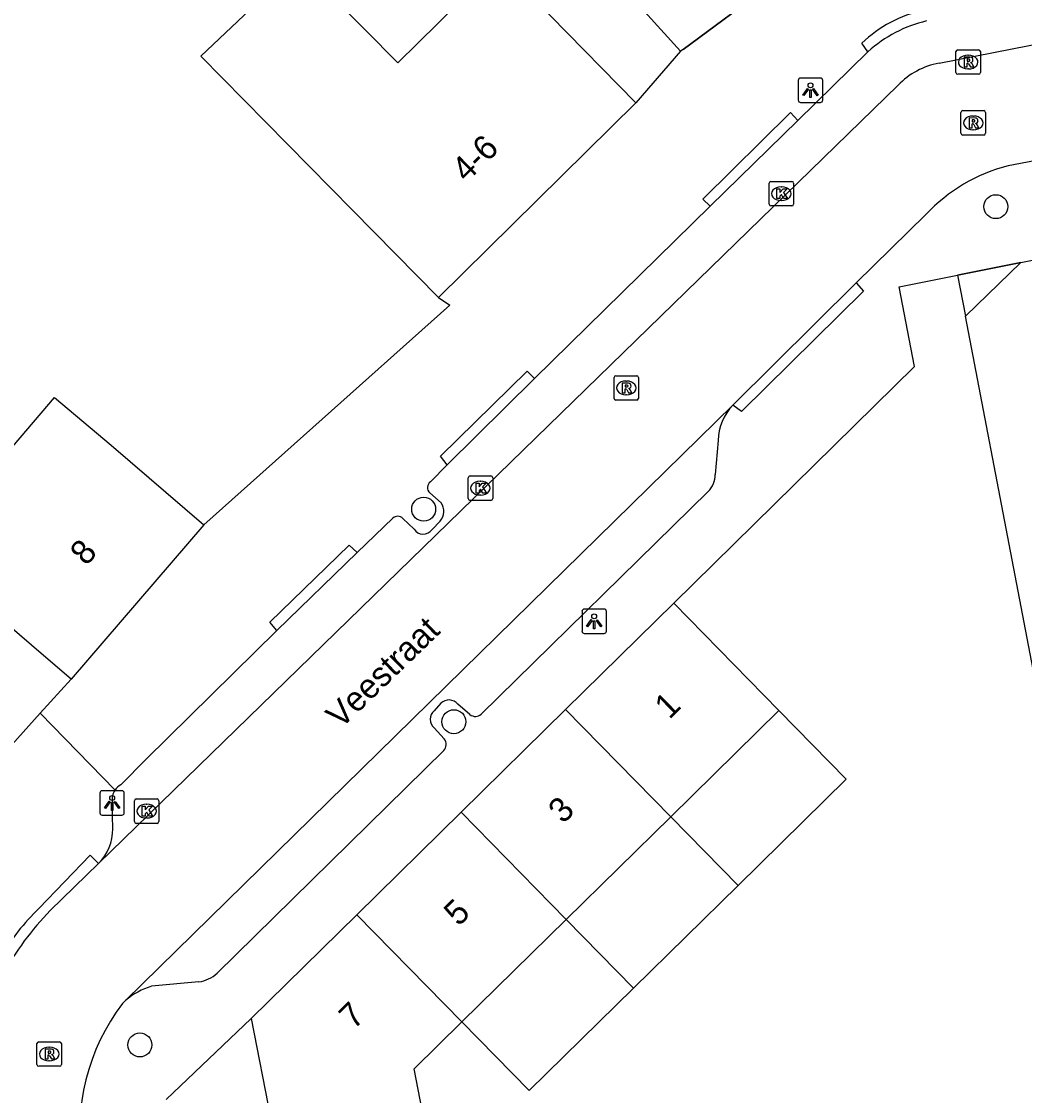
# Model space of a CAD drawing. Extents: x 162172 to 163187, y 382874 to 383684.
# Drawn here: x 163071.36 to 163112.34, y 383453.17 to 383497.07 of the extents above; entities that cross this region are included whole.
import ezdxf

# ---------------------------------------------------------------- set-up
doc = ezdxf.new("R2010")
doc.units = 0
for name, color, linetype in [('IMGEO_Boom', 7, 'Continuous'), ('IMGEO_Groenvoorziening', 7, 'Continuous'), ('IMGEO_Hek', 7, 'Continuous'), ('IMGEO_Kolk', 7, 'Continuous'), ('IMGEO_Lichtpunt', 7, 'Continuous'), ('IMGEO_Openbare_ruimte_label', 7, 'Continuous'), ('IMGEO_Pand', 7, 'Continuous'), ('IMGEO_Pand_nummerreeks', 7, 'Continuous'), ('IMGEO_Pand_overbouw', 7, 'Continuous'), ('IMGEO_Rijbaan_lokaal_open', 7, 'Continuous'), ('IMGEO_Rioolput', 7, 'Continuous'), ('IMGEO_Voetpad_open', 7, 'Continuous')]:
    doc.layers.add(name, color=color, linetype=linetype)

msp = doc.modelspace()

# ---------------------------------------------------------------- linework, layer by layer
at = {"layer": 'IMGEO_Boom'}
for centre in [(163111.165, 383489.498), (163087.791, 383477.131), (163089.026, 383468.446), (163076.197, 383455.233)]:
    msp.add_circle(centre, 0.489, dxfattribs=at)
at = {"layer": 'IMGEO_Groenvoorziening'}
msp.add_lwpolyline([(163098.289, 383495.848), (163094.537, 383500), (163093.019, 383501.564), (163082.193, 383510.022), (163081.93, 383510.188), (163081.856, 383510.103)], dxfattribs=at)
at = {"layer": 'IMGEO_Hek'}
msp.add_lwpolyline([(163098.385, 383495.919), (163105.614, 383501.282)], dxfattribs=at)
at = {"layer": 'IMGEO_Kolk'}
for p, q in [((163101.903, 383489.603), (163101.903, 383490.455)), ((163101.978, 383490.529), (163102.83, 383490.529)), ((163102.391, 383490.309), (163102.416, 383490.309)), ((163102.904, 383490.455), (163102.904, 383489.603)), ((163102.414, 383489.749), (163102.389, 383489.749)), ((163102.83, 383489.529), (163101.978, 383489.529)), ((163089.608, 383477.566), (163089.608, 383478.418)), ((163089.683, 383478.492), (163090.535, 383478.492)), ((163090.096, 383478.272), (163090.121, 383478.272)), ((163090.609, 383478.418), (163090.609, 383477.566)), ((163090.535, 383477.492), (163089.683, 383477.492)), ((163090.119, 383477.712), (163090.094, 383477.712)), ((163075.971, 383464.364), (163075.971, 383465.216)), ((163076.046, 383465.29), (163076.898, 383465.29)), ((163076.972, 383465.216), (163076.972, 383464.364)), ((163076.459, 383465.07), (163076.484, 383465.07)), ((163076.898, 383464.29), (163076.046, 383464.29)), ((163076.482, 383464.51), (163076.457, 383464.51))]:
    msp.add_line(p, q, dxfattribs=at)
for points in [[(163101.903, 383489.603), (163101.903, 383490.455)], [(163101.978, 383490.529), (163102.83, 383490.529)], [(163102.224, 383490.229), (163102.347, 383490.229), (163102.347, 383490.078), (163102.477, 383490.229), (163102.641, 383490.229), (163102.495, 383490.078), (163102.648, 383489.829), (163102.496, 383489.829), (163102.411, 383489.993), (163102.347, 383489.926), (163102.347, 383489.829), (163102.224, 383489.829), (163102.224, 383490.229)], [(163102.904, 383490.455), (163102.904, 383489.603)], [(163102.83, 383489.529), (163101.978, 383489.529)], [(163089.608, 383477.566), (163089.608, 383478.418)], [(163089.683, 383478.492), (163090.535, 383478.492)], [(163090.609, 383478.418), (163090.609, 383477.566)], [(163089.929, 383478.192), (163090.052, 383478.192), (163090.052, 383478.041), (163090.182, 383478.192), (163090.346, 383478.192), (163090.2, 383478.041), (163090.353, 383477.792), (163090.201, 383477.792), (163090.116, 383477.956), (163090.052, 383477.889), (163090.052, 383477.792), (163089.929, 383477.792), (163089.929, 383478.192)], [(163090.535, 383477.492), (163089.683, 383477.492)], [(163075.971, 383464.364), (163075.971, 383465.216)], [(163076.046, 383465.29), (163076.898, 383465.29)], [(163076.972, 383465.216), (163076.972, 383464.364)], [(163076.292, 383464.99), (163076.415, 383464.99), (163076.415, 383464.839), (163076.545, 383464.99), (163076.709, 383464.99), (163076.563, 383464.839), (163076.716, 383464.59), (163076.564, 383464.59), (163076.479, 383464.754), (163076.415, 383464.687), (163076.415, 383464.59), (163076.292, 383464.59), (163076.292, 383464.99)], [(163076.898, 383464.29), (163076.046, 383464.29)]]:
    msp.add_lwpolyline(points, dxfattribs=at)
for centre, start, end in [((163101.98, 383490.453), 91.552, 178.448), ((163101.98, 383490.453), 91.552, 178.448), ((163102.828, 383490.453), 1.552, 88.448), ((163102.828, 383490.453), 1.552, 88.448), ((163101.98, 383489.605), 181.552, 268.448), ((163101.98, 383489.605), 181.552, 268.448), ((163102.828, 383489.605), 271.552, 358.448), ((163102.828, 383489.605), 271.552, 358.448), ((163089.685, 383478.416), 91.552, 178.448), ((163089.685, 383478.416), 91.552, 178.448), ((163090.533, 383478.416), 1.552, 88.448), ((163090.533, 383478.416), 1.552, 88.448), ((163089.685, 383477.568), 181.552, 268.448), ((163089.685, 383477.568), 181.552, 268.448), ((163090.533, 383477.568), 271.552, 358.448), ((163090.533, 383477.568), 271.552, 358.448), ((163076.048, 383465.214), 91.552, 178.448), ((163076.048, 383465.214), 91.552, 178.448), ((163076.896, 383465.214), 1.552, 88.448), ((163076.896, 383465.214), 1.552, 88.448), ((163076.048, 383464.366), 181.552, 268.448), ((163076.048, 383464.366), 181.552, 268.448), ((163076.896, 383464.366), 271.552, 358.448), ((163076.896, 383464.366), 271.552, 358.448)]:
    msp.add_arc(centre, 0.0765, start, end, dxfattribs=at)
for centre, major_axis, ratio, start_param, end_param in [((163102.39, 383490.029), (-0.387, 0.002), 0.722429, 4.712389, 7.853982), ((163102.415, 383490.029), (-0.39, 0.002), 0.717154, 1.570796, 4.712389), ((163090.095, 383477.992), (-0.387, 0.002), 0.722429, 4.712389, 7.853982), ((163090.12, 383477.992), (-0.39, 0.002), 0.717154, 1.570796, 4.712389), ((163076.458, 383464.79), (-0.387, 0.002), 0.722429, 4.712389, 7.853982), ((163076.483, 383464.79), (-0.39, 0.002), 0.717154, 1.570796, 4.712389)]:
    msp.add_ellipse(centre, major_axis=major_axis, ratio=ratio, start_param=start_param, end_param=end_param, dxfattribs=at)
at = {"layer": 'IMGEO_Lichtpunt'}
for p, q in [((163103.096, 383494.661), (163103.096, 383493.854)), ((163103.096, 383494.661), (163103.096, 383493.854)), ((163103.998, 383494.756), (163103.19, 383494.756)), ((163103.998, 383494.756), (163103.19, 383494.756)), ((163104.092, 383493.854), (163104.092, 383494.661)), ((163104.092, 383493.854), (163104.092, 383494.661)), ((163103.19, 383493.76), (163103.998, 383493.76)), ((163103.19, 383493.76), (163103.998, 383493.76)), ((163095.161, 383473.048), (163094.353, 383473.048)), ((163095.161, 383473.048), (163094.353, 383473.048)), ((163094.259, 383472.953), (163094.259, 383472.146)), ((163094.259, 383472.953), (163094.259, 383472.146)), ((163095.255, 383472.146), (163095.255, 383472.953)), ((163095.255, 383472.146), (163095.255, 383472.953)), ((163094.353, 383472.052), (163095.161, 383472.052)), ((163094.353, 383472.052), (163095.161, 383472.052)), ((163074.563, 383465.528), (163074.563, 383464.721)), ((163074.563, 383465.528), (163074.563, 383464.721)), ((163075.465, 383465.623), (163074.657, 383465.623)), ((163075.465, 383465.623), (163074.657, 383465.623)), ((163075.559, 383464.721), (163075.559, 383465.528)), ((163075.559, 383464.721), (163075.559, 383465.528)), ((163074.657, 383464.627), (163075.465, 383464.627)), ((163074.657, 383464.627), (163075.465, 383464.627))]:
    msp.add_line(p, q, dxfattribs=at)
for points in [[(163103.47, 383494.325), (163103.509, 383494.297), (163103.321, 383494.035), (163103.283, 383494.062), (163103.47, 383494.325)], [(163103.572, 383494.277), (163103.619, 383494.277), (163103.619, 383493.955), (163103.572, 383493.955), (163103.572, 383494.277)], [(163103.682, 383494.297), (163103.72, 383494.324), (163103.907, 383494.062), (163103.868, 383494.034), (163103.682, 383494.297)], [(163094.633, 383472.617), (163094.672, 383472.589), (163094.484, 383472.327), (163094.446, 383472.354), (163094.633, 383472.617)], [(163094.735, 383472.569), (163094.782, 383472.569), (163094.782, 383472.247), (163094.735, 383472.247), (163094.735, 383472.569)], [(163094.845, 383472.589), (163094.883, 383472.616), (163095.07, 383472.354), (163095.031, 383472.326), (163094.845, 383472.589)], [(163074.937, 383465.192), (163074.976, 383465.164), (163074.788, 383464.902), (163074.75, 383464.929), (163074.937, 383465.192)], [(163075.039, 383465.144), (163075.086, 383465.144), (163075.086, 383464.822), (163075.039, 383464.822), (163075.039, 383465.144)], [(163075.149, 383465.164), (163075.187, 383465.191), (163075.374, 383464.929), (163075.335, 383464.901), (163075.149, 383465.164)]]:
    msp.add_lwpolyline(points, dxfattribs=at)
for centre in [(163103.595, 383494.459), (163094.758, 383472.751), (163075.062, 383465.326)]:
    msp.add_circle(centre, 0.0994, dxfattribs=at)
for centre, start, end in [((163103.19, 383494.661), 90, 180), ((163103.19, 383494.661), 90, 180), ((163103.998, 383494.661), 0, 90), ((163103.998, 383494.661), 0, 90), ((163103.19, 383493.854), 180, 270), ((163103.19, 383493.854), 180, 270), ((163103.998, 383493.854), 270, 0), ((163103.998, 383493.854), 270, 360), ((163094.353, 383472.953), 90, 180), ((163094.353, 383472.953), 90, 180), ((163095.161, 383472.953), 0, 90), ((163095.161, 383472.953), 0, 90), ((163094.353, 383472.146), 180, 270), ((163094.353, 383472.146), 180, 270), ((163095.161, 383472.146), 270, 0), ((163095.161, 383472.146), 270, 360), ((163074.657, 383465.528), 90, 180), ((163074.657, 383465.528), 90, 180), ((163075.465, 383465.528), 0, 90), ((163075.465, 383465.528), 0, 90), ((163074.657, 383464.721), 180, 270), ((163074.657, 383464.721), 180, 270), ((163075.465, 383464.721), 270, 0), ((163075.465, 383464.721), 270, 360)]:
    msp.add_arc(centre, 0.0946, start, end, dxfattribs=at)
at = {"layer": 'IMGEO_Pand'}
for points in [[(163088.396, 383485.79), (163084.887, 383489.352), (163078.686, 383495.647), (163082.705, 383499.471), (163086.733, 383495.382), (163090.851, 383499.439), (163092.952, 383497.306), (163096.46, 383493.744)], [(163096.46, 383493.744), (163088.396, 383485.79)], [(163112.182, 383487.215), (163124.439, 383489.669)], [(163128.956, 383466.779), (163113.985, 383463.825), (163109.928, 383485.023), (163112.182, 383487.215)], [(163073.384, 383470.19), (163072.163, 383471.236), (163069.587, 383473.443), (163067.304, 383475.486), (163065.012, 383478.879), (163063.062, 383481.768), (163066.036, 383483.777), (163069.576, 383478.034), (163072.712, 383481.693), (163075.018, 383479.75), (163078.815, 383476.497)], [(163078.815, 383476.497), (163073.384, 383470.19)], [(163093.585, 383468.94), (163098.007, 383473.286)], [(163097.883, 383464.555), (163102.305, 383468.902), (163098.007, 383473.286)], [(163089.32, 383464.748), (163093.585, 383468.94)], [(163093.585, 383468.94), (163097.883, 383464.555)], [(163085.055, 383460.557), (163089.32, 383464.748)], [(163089.32, 383464.748), (163093.618, 383460.363)], [(163093.618, 383460.363), (163097.883, 383464.555)], [(163080.745, 383456.321), (163085.055, 383460.557)], [(163085.055, 383460.557), (163089.353, 383456.172)], [(163089.353, 383456.172), (163093.618, 383460.363)], [(163080.745, 383456.321), (163082.346, 383448.092)], [(163088.374, 383449.258), (163087.402, 383454.255), (163089.353, 383456.172)]]:
    msp.add_lwpolyline(points, dxfattribs=at)
at = {"layer": 'IMGEO_Pand_overbouw'}
for points in [[(163109.928, 383485.023), (163112.182, 383487.215), (163109.603, 383486.699)], [(163102.305, 383468.902), (163097.883, 383464.555), (163100.634, 383461.749), (163105.056, 383466.094)], [(163100.634, 383461.749), (163097.883, 383464.555), (163093.618, 383460.363), (163096.369, 383457.557)], [(163096.369, 383457.557), (163093.618, 383460.363), (163089.353, 383456.172), (163092.104, 383453.366)]]:
    msp.add_lwpolyline(points, close=True, dxfattribs=at)
at = {"layer": 'IMGEO_Rijbaan_lokaal_open'}
for points in [[(163108.848, 383495.363), (163122.097, 383497.985)], [(163074.506, 383462.653), (163107.169, 383494.464)], [(163114.747, 383491.75), (163111.664, 383491.168)], [(163108.312, 383489.18), (163105.458, 383486.381)], [(163100.415, 383481.383), (163105.458, 383486.381)], [(163075.605, 383457.047), (163100.415, 383481.383)], [(163072.535, 383460.731), (163074.506, 383462.653)], [(163075.605, 383457.047), (163075.49, 383456.934)]]:
    msp.add_lwpolyline(points, dxfattribs=at)
for centre, radius, start, end in [((163109.43, 383492.259), 3.158, 100.6189, 135.7137), ((163113.418, 383484.39), 7.001, 104.5113, 136.8313), ((163081.539, 383452.009), 12.535, 135.9121, 150.8883), ((163082.256, 383451.767), 8.514, 142.6337, 189.5602)]:
    msp.add_arc(centre, radius, start, end, dxfattribs=at)
at = {"layer": 'IMGEO_Rioolput'}
for p, q in [((163109.534, 383494.982), (163109.534, 383495.834)), ((163109.609, 383495.908), (163110.461, 383495.908)), ((163110.535, 383495.834), (163110.535, 383494.982)), ((163110.022, 383495.688), (163110.047, 383495.688)), ((163110.045, 383495.128), (163110.02, 383495.128)), ((163110.461, 383494.908), (163109.609, 383494.908)), ((163109.741, 383492.497), (163109.741, 383493.349)), ((163109.816, 383493.423), (163110.668, 383493.423)), ((163110.229, 383493.203), (163110.254, 383493.203)), ((163110.742, 383493.349), (163110.742, 383492.497)), ((163110.668, 383492.423), (163109.816, 383492.423)), ((163110.252, 383492.643), (163110.227, 383492.643)), ((163095.567, 383481.663), (163095.567, 383482.515)), ((163095.642, 383482.589), (163096.494, 383482.589)), ((163096.055, 383482.369), (163096.08, 383482.369)), ((163096.568, 383482.515), (163096.568, 383481.663)), ((163096.078, 383481.809), (163096.053, 383481.809)), ((163096.494, 383481.589), (163095.642, 383481.589)), ((163071.991, 383454.436), (163071.991, 383455.288)), ((163072.066, 383455.362), (163072.918, 383455.362)), ((163072.479, 383455.142), (163072.504, 383455.142)), ((163072.992, 383455.288), (163072.992, 383454.436)), ((163072.502, 383454.582), (163072.477, 383454.582)), ((163072.918, 383454.362), (163072.066, 383454.362))]:
    msp.add_line(p, q, dxfattribs=at)
for points in [[(163109.534, 383494.982), (163109.534, 383495.834)], [(163109.609, 383495.908), (163110.461, 383495.908)], [(163110.535, 383495.834), (163110.535, 383494.982)], [(163110.123, 383495.606), (163109.871, 383495.608), (163109.871, 383495.208)], [(163110.049, 383495.527), (163109.995, 383495.527), (163109.995, 383495.446)], [(163109.995, 383495.446), (163110.047, 383495.446)], [(163109.871, 383495.208), (163109.995, 383495.208), (163109.995, 383495.37), (163110.006, 383495.37)], [(163110.053, 383495.341), (163110.124, 383495.208), (163110.264, 383495.208), (163110.199, 383495.334)], [(163110.461, 383494.908), (163109.609, 383494.908)], [(163109.741, 383492.497), (163109.741, 383493.349)], [(163109.816, 383493.423), (163110.668, 383493.423)], [(163110.742, 383493.349), (163110.742, 383492.497)], [(163110.33, 383493.121), (163110.078, 383493.123), (163110.078, 383492.723)], [(163110.078, 383492.723), (163110.202, 383492.723), (163110.202, 383492.885), (163110.213, 383492.885)], [(163110.256, 383493.042), (163110.202, 383493.042), (163110.202, 383492.961)], [(163110.202, 383492.961), (163110.254, 383492.961)], [(163110.26, 383492.856), (163110.331, 383492.723), (163110.471, 383492.723), (163110.406, 383492.849)], [(163110.668, 383492.423), (163109.816, 383492.423)], [(163095.567, 383481.663), (163095.567, 383482.515)], [(163095.642, 383482.589), (163096.494, 383482.589)], [(163096.156, 383482.287), (163095.904, 383482.289), (163095.904, 383481.889)], [(163096.082, 383482.208), (163096.028, 383482.208), (163096.028, 383482.127)], [(163096.568, 383482.515), (163096.568, 383481.663)], [(163095.904, 383481.889), (163096.028, 383481.889), (163096.028, 383482.051), (163096.039, 383482.051)], [(163096.028, 383482.127), (163096.08, 383482.127)], [(163096.086, 383482.022), (163096.157, 383481.889), (163096.297, 383481.889), (163096.232, 383482.015)], [(163096.494, 383481.589), (163095.642, 383481.589)], [(163071.991, 383454.436), (163071.991, 383455.288)], [(163072.066, 383455.362), (163072.918, 383455.362)], [(163072.58, 383455.06), (163072.328, 383455.062), (163072.328, 383454.662)], [(163072.992, 383455.288), (163072.992, 383454.436)], [(163072.328, 383454.662), (163072.452, 383454.662), (163072.452, 383454.824), (163072.463, 383454.824)], [(163072.506, 383454.981), (163072.452, 383454.981), (163072.452, 383454.9)], [(163072.452, 383454.9), (163072.504, 383454.9)], [(163072.51, 383454.795), (163072.581, 383454.662), (163072.721, 383454.662), (163072.656, 383454.788)], [(163072.918, 383454.362), (163072.066, 383454.362)]]:
    msp.add_lwpolyline(points, dxfattribs=at)
for centre, radius, start, end in [((163109.611, 383495.832), 0.0765, 91.552, 178.448), ((163109.611, 383495.832), 0.0765, 91.552, 178.448), ((163110.459, 383495.832), 0.0765, 1.552, 88.448), ((163110.459, 383495.832), 0.0765, 1.552, 88.448), ((163110.031, 383495.635), 0.19, 274.7715, 282.9687), ((163110.055, 383495.431), 0.0964, 77.0061, 93.1865), ((163110.069, 383495.488), 0.0378, 276.6634, 79.6772), ((163110.122, 383495.496), 0.109, 350.3612, 89.416), ((163110.12, 383495.496), 0.112, 277.5842, 350.9817), ((163110.104, 383495.281), 0.108, 29.5134, 73.7905), ((163109.611, 383494.984), 0.0765, 181.552, 268.448), ((163109.611, 383494.984), 0.0765, 181.552, 268.448), ((163110.005, 383495.317), 0.0533, 26.0293, 88.6989), ((163110.459, 383494.984), 0.0765, 271.552, 358.448), ((163110.459, 383494.984), 0.0765, 271.552, 358.448), ((163109.818, 383493.347), 0.0765, 91.552, 178.448), ((163109.818, 383493.347), 0.0765, 91.552, 178.448), ((163110.666, 383493.347), 0.0765, 1.552, 88.448), ((163110.666, 383493.347), 0.0765, 1.552, 88.448), ((163110.212, 383492.832), 0.0533, 26.0293, 88.6989), ((163110.238, 383493.15), 0.19, 274.7715, 282.9687), ((163110.262, 383492.946), 0.0964, 77.0061, 93.1865), ((163110.276, 383493.003), 0.0378, 276.6634, 79.6772), ((163110.329, 383493.011), 0.109, 350.3612, 89.416), ((163110.327, 383493.011), 0.112, 277.5842, 350.9817), ((163110.311, 383492.796), 0.108, 29.5134, 73.7905), ((163109.818, 383492.499), 0.0765, 181.552, 268.448), ((163109.818, 383492.499), 0.0765, 181.552, 268.448), ((163110.666, 383492.499), 0.0765, 271.552, 358.448), ((163110.666, 383492.499), 0.0765, 271.552, 358.448), ((163095.644, 383482.513), 0.0765, 91.552, 178.448), ((163095.644, 383482.513), 0.0765, 91.552, 178.448), ((163096.088, 383482.112), 0.0964, 77.0061, 93.1865), ((163096.155, 383482.177), 0.109, 350.3612, 89.416), ((163096.492, 383482.513), 0.0765, 1.552, 88.448), ((163096.492, 383482.513), 0.0765, 1.552, 88.448), ((163096.038, 383481.998), 0.0533, 26.0293, 88.6989), ((163096.064, 383482.316), 0.19, 274.7715, 282.9687), ((163096.102, 383482.169), 0.0378, 276.6634, 79.6772), ((163096.153, 383482.177), 0.112, 277.5842, 350.9817), ((163096.137, 383481.962), 0.108, 29.5134, 73.7905), ((163095.644, 383481.665), 0.0765, 181.552, 268.448), ((163095.644, 383481.665), 0.0765, 181.552, 268.448), ((163096.492, 383481.665), 0.0765, 271.552, 358.448), ((163096.492, 383481.665), 0.0765, 271.552, 358.448), ((163072.068, 383455.286), 0.0765, 91.552, 178.448), ((163072.068, 383455.286), 0.0765, 91.552, 178.448), ((163072.579, 383454.95), 0.109, 350.3612, 89.416), ((163072.916, 383455.286), 0.0765, 1.552, 88.448), ((163072.916, 383455.286), 0.0765, 1.552, 88.448), ((163072.462, 383454.771), 0.0533, 26.0293, 88.6989), ((163072.488, 383455.089), 0.19, 274.7715, 282.9687), ((163072.512, 383454.885), 0.0964, 77.0061, 93.1865), ((163072.526, 383454.942), 0.0378, 276.6634, 79.6772), ((163072.577, 383454.95), 0.112, 277.5842, 350.9817), ((163072.561, 383454.735), 0.108, 29.5134, 73.7905), ((163072.068, 383454.438), 0.0765, 181.552, 268.448), ((163072.068, 383454.438), 0.0765, 181.552, 268.448), ((163072.916, 383454.438), 0.0765, 271.552, 358.448), ((163072.916, 383454.438), 0.0765, 271.552, 358.448)]:
    msp.add_arc(centre, radius, start, end, dxfattribs=at)
for centre, major_axis, ratio, start_param, end_param in [((163110.021, 383495.408), (-0.387, 0.002), 0.722429, 4.712389, 7.853982), ((163110.046, 383495.408), (-0.39, 0.002), 0.717154, 1.570796, 4.712389), ((163110.228, 383492.923), (-0.387, 0.002), 0.722429, 4.712389, 7.853982), ((163110.253, 383492.923), (-0.39, 0.002), 0.717154, 1.570796, 4.712389), ((163096.054, 383482.089), (-0.387, 0.002), 0.722429, 4.712389, 7.853982), ((163096.079, 383482.089), (-0.39, 0.002), 0.717154, 1.570796, 4.712389), ((163072.478, 383454.862), (-0.387, 0.002), 0.722429, 4.712389, 7.853982), ((163072.503, 383454.862), (-0.39, 0.002), 0.717154, 1.570796, 4.712389)]:
    msp.add_ellipse(centre, major_axis=major_axis, ratio=ratio, start_param=start_param, end_param=end_param, dxfattribs=at)
at = {"layer": 'IMGEO_Voetpad_open'}
for points in [[(163105.614, 383501.282), (163098.385, 383495.919), (163098.289, 383495.848)], [(163098.289, 383495.848), (163096.46, 383493.744)], [(163105.942, 383495.831), (163103.081, 383493.014)], [(163105.942, 383495.831), (163105.697, 383496.179)], [(163099.489, 383489.516), (163099.189, 383489.798), (163102.782, 383493.344), (163103.081, 383493.014)], [(163103.081, 383493.014), (163099.489, 383489.516)], [(163099.489, 383489.516), (163092.324, 383482.48)], [(163098.007, 383473.286), (163107.848, 383482.958), (163107.216, 383486.221), (163109.603, 383486.699), (163112.182, 383487.215)], [(163105.458, 383486.381), (163105.761, 383486.038), (163100.769, 383481.119), (163100.415, 383481.383)], [(163088.396, 383485.79), (163088.863, 383485.467), (163078.815, 383476.497)], [(163088.745, 383478.943), (163088.472, 383479.302), (163092.017, 383482.775), (163092.324, 383482.48)], [(163092.324, 383482.48), (163088.745, 383478.943)], [(163099.817, 383479.946), (163099.696, 383478.557)], [(163088.745, 383478.943), (163088.073, 383478.249)], [(163099.416, 383477.857), (163090.142, 383468.754)], [(163088.047, 383477.801), (163088.503, 383477.393)], [(163086.532, 383476.77), (163085.074, 383475.36)], [(163087.399, 383476.318), (163086.942, 383476.756)], [(163088.461, 383476.647), (163088.131, 383476.301)], [(163081.792, 383472.178), (163081.504, 383472.512), (163084.741, 383475.66), (163085.074, 383475.36)], [(163085.074, 383475.36), (163081.792, 383472.178)], [(163081.792, 383472.178), (163076.456, 383466.918), (163075.416, 383465.864)], [(163073.384, 383470.19), (163072.126, 383468.791)], [(163088.488, 383469.203), (163088.223, 383468.896)], [(163089.682, 383468.739), (163089.192, 383469.162)], [(163072.126, 383468.791), (163070.728, 383467.236)], [(163075.182, 383465.65), (163072.126, 383468.791)], [(163088.218, 383468.196), (163088.631, 383467.743)], [(163088.617, 383467.264), (163079.351, 383458.169)], [(163075.088, 383464.072), (163075.066, 383465.161)], [(163072.067, 383460.81), (163074.164, 383462.992), (163074.506, 383462.653)], [(163078.605, 383457.811), (163076.677, 383457.637)], [(163077.268, 383453.006), (163080.745, 383456.321)]]:
    msp.add_lwpolyline(points, dxfattribs=at)
for centre, radius, start, end in [((163109.287, 383492.492), 5.146, 101.9913, 134.2409), ((163109.56, 383491.843), 5.385, 103.1157, 132.212), ((163102.021, 383479.872), 2.205, 136.7406, 178.0706), ((163098.716, 383478.543), 0.98, 315.5787, 0.8185), ((163088.218, 383478.016), 0.275, 121.9168, 231.4402), ((163088.012, 383477.046), 0.601, 318.353, 35.2022), ((163086.729, 383476.537), 0.306, 45.8893, 130.1993), ((163087.771, 383476.552), 0.439, 212.2057, 325.1335), ((163088.821, 383468.849), 0.485, 40.0902, 133.2436), ((163088.508, 383468.544), 0.453, 128.9762, 230.2053), ((163089.903, 383469.017), 0.355, 231.5184, 312.217), ((163088.325, 383467.512), 0.384, 319.6706, 36.9811), ((163075.766, 383465.253), 0.706, 145.7921, 187.518), ((163075.772, 383465.239), 0.719, 119.7099, 145.1778), ((163073.134, 383464.045), 1.954, 314.5967, 0.8015), ((163078.693, 383454.007), 9.497, 134.2447, 149.3868), ((163078.417, 383459.158), 1.36, 277.9294, 313.3427), ((163077.544, 383454.793), 2.973, 106.9524, 130.702)]:
    msp.add_arc(centre, radius, start, end, dxfattribs=at)

# ---------------------------------------------------------------- texts
at = {"layer": 'IMGEO_Openbare_ruimte_label'}
msp.add_text('Veestraat', height=1, rotation=44.0276, dxfattribs=at).set_placement((163084.399, 383468.124))
at = {"layer": 'IMGEO_Pand_nummerreeks'}
for s, rotation, p in [('4-6', 44.6065, (163089.538, 383490.457)), ('8', 49.268, (163074.013, 383474.782)), ('1', 44.5016, (163097.826, 383468.51)), ('3', 44.5016, (163093.483, 383464.241)), ('5', 44.5016, (163089.218, 383460.049)), ('7', 44.5016, (163084.931, 383455.835))]:
    msp.add_text(s, height=1, rotation=rotation, dxfattribs=at).set_placement(p)

doc.saveas('drawing.dxf')
